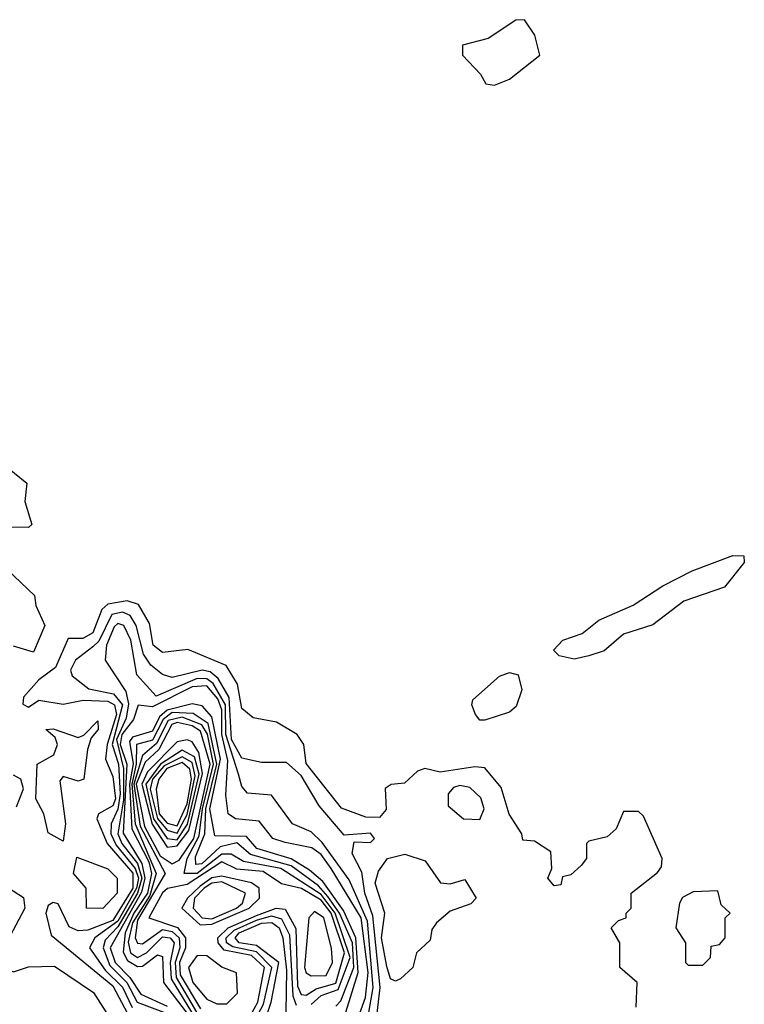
# Model space of a CAD drawing. Extents: x 2889633 to 3052318, y 540750 to 918690.
# Tile 598 of 656: x 2990177 to 2991638, y 829521 to 831506. Entities that reach past the tile are written whole.
import ezdxf

# ---------------------------------------------------------------- set-up
doc = ezdxf.new("R2010")
doc.units = 0

msp = doc.modelspace()

# ---------------------------------------------------------------- linework, layer by layer
at = {"layer": '0CON02XD'}
for points in [[(2991135, 831374), (2991165, 831386.2), (2991226.2, 831435), (2991216, 831475), (2991195, 831506.2), (2991177.5, 831505), (2991121.7, 831468.3), (2991070, 831455), (2991070, 831435), (2991106.4, 831396.4), (2991117, 831377), (2991135, 831374)], [(2990142.3, 830612.3), (2990191.7, 830571.7), (2990187.5, 830535), (2990201.7, 830488.3), (2990195, 830482.5), (2990155, 830483.3)], [(2990123.6, 830423.6), (2990207.5, 830345), (2990210, 830325), (2990228, 830285), (2990205, 830231.2)], [(2991295, 830216.7), (2991265, 830223.3), (2991253.3, 830235), (2991272.5, 830255), (2991311.2, 830268.8), (2991345, 830295.7), (2991414.4, 830325.6), (2991473.8, 830365), (2991533.3, 830395), (2991615, 830425.8), (2991637.5, 830425), (2991638.3, 830411.7), (2991598.3, 830361.7), (2991516.4, 830333.6), (2991453.6, 830286.4), (2991395, 830267.5), (2991356.1, 830233.9), (2991325, 830223.3), (2991295, 830216.7)], [(2991420, 829515), (2991422.5, 829565), (2991387.5, 829595), (2991387.5, 829645), (2991370, 829675), (2991385, 829690), (2991400, 829695), (2991400, 829705), (2991410, 829715), (2991410, 829745), (2991463, 829787), (2991471.7, 829798.3), (2991472.5, 829815), (2991435, 829900), (2991425, 829910), (2991395, 829910), (2991380, 829875), (2991361.7, 829858.3), (2991325, 829850), (2991320, 829845), (2991320, 829815), (2991309.3, 829800.7), (2991288.3, 829781.7), (2991271.7, 829778.3), (2991268.3, 829761.7), (2991255, 829760), (2991242.5, 829775), (2991250, 829795), (2991248.3, 829828.3), (2991215, 829850), (2991191.7, 829851.7), (2991190, 829865), (2991164.1, 829904.1), (2991148.3, 829958.3), (2991115, 829997.5), (2991095, 830000), (2991025, 829988.8), (2990993.9, 829996.1), (2990979.3, 829990.7), (2990953.3, 829966.7), (2990926.1, 829963.9), (2990914.2, 829955.8), (2990916.2, 829913.8), (2990902.5, 829897.5), (2990875, 829898.1), (2990826.4, 829916.4), (2990755, 830006.7), (2990750, 830045), (2990736.7, 830065), (2990695, 830090), (2990648.3, 830098.3), (2990625, 830117.5), (2990616.4, 830166.4), (2990594, 830204), (2990516.4, 830236.4), (2990465, 830230), (2990446.7, 830245), (2990438.8, 830288.8), (2990417, 830327), (2990394.3, 830334.3), (2990355, 830328), (2990343.2, 830316.8), (2990325, 830270), (2990305, 830258.8), (2990275, 830258.8), (2990249.8, 830200.2), (2990216, 830175), (2990185, 830140), (2990183.9, 830126.1), (2990195, 830120), (2990216.1, 830133.9), (2990265, 830126), (2990305.7, 830134.3), (2990355, 830132.3), (2990368.5, 830125), (2990372.4, 830105), (2990353.5, 830045), (2990350.6, 830015), (2990365, 829980), (2990370.3, 829935), (2990365, 829921.4), (2990336.2, 829905), (2990333.1, 829895), (2990353.5, 829845), (2990405.5, 829785.5), (2990405.2, 829755)], [(2990894.5, 829474.5), (2990903.9, 829555), (2990889.1, 829699.1), (2990873.5, 829745), (2990867.1, 829787.1), (2990847.5, 829825), (2990851.7, 829848.3), (2990885, 829847.5), (2990892.5, 829855), (2990885, 829866), (2990831.7, 829861.7), (2990780.9, 829920.9), (2990745, 829982), (2990715, 830008.8), (2990665, 830008.8), (2990625, 830017.1), (2990604.7, 830055), (2990599.6, 830139.6), (2990577.6, 830177.6), (2990561.1, 830191.1), (2990545, 830194.6), (2990485, 830180), (2990465, 830186.2), (2990442, 830205), (2990427.2, 830227.2), (2990412.5, 830285), (2990400, 830305), (2990385, 830311.5), (2990363.3, 830306.7), (2990337.1, 830252.9), (2990325, 830241.9), (2990290, 830215), (2990280, 830195), (2990283.1, 830183.1), (2990317, 830157), (2990366.7, 830146.7), (2990384.6, 830125), (2990363.8, 830045), (2990376.7, 830005), (2990380.2, 829945), (2990375.5, 829914.5), (2990361.5, 829885), (2990361.2, 829865), (2990371.8, 829841.8), (2990410.5, 829795), (2990416.9, 829775), (2990413.2, 829755), (2990375, 829688.4), (2990328.6, 829655), (2990318, 829635), (2990349.6, 829589.6), (2990385, 829555.6), (2990404.2, 829514.2)], [(2990865.8, 829415), (2990890.3, 829555), (2990878.4, 829688.4), (2990842, 829772), (2990787.5, 829847.5), (2990765, 829868.8), (2990727.5, 829885), (2990685, 829942.5), (2990637, 829947), (2990625, 829960), (2990618.8, 829985), (2990592.8, 830065), (2990592.2, 830125), (2990567.8, 830167.8), (2990555, 830177.5), (2990535, 830178.2), (2990452.5, 830142.5), (2990413.8, 830185), (2990401.8, 830255), (2990387.5, 830285), (2990375, 830288.6), (2990368, 830282), (2990352.5, 830245), (2990350, 830215), (2990391.5, 830151.5), (2990396.7, 830126.7), (2990392, 830098), (2990372.9, 830055), (2990386.5, 829996.5), (2990386.8, 829933.2), (2990375.3, 829865), (2990383.3, 829845), (2990415, 829804.6), (2990423.8, 829775), (2990415.2, 829745), (2990375, 829677.4), (2990349.4, 829650.6), (2990345.4, 829635), (2990359, 829599), (2990393.2, 829565), (2990414.5, 829525), (2990475, 829502.3)], [(2990205, 830231.2), (2990165, 830242.9)], [(2991115, 830094), (2991105, 830094), (2991096.2, 830105), (2991088.8, 830125), (2991091.2, 830135), (2991145, 830182.5), (2991165, 830190), (2991182.5, 830185), (2991190, 830155), (2991178.3, 830121.7), (2991165, 830110), (2991115, 830094)], [(2990837.8, 829432.2), (2990874.7, 829535), (2990879.7, 829585), (2990865.6, 829695.6), (2990805.5, 829795), (2990785, 829822.9), (2990766.2, 829836.2), (2990712.7, 829847.3), (2990688, 829855), (2990660, 829890), (2990612.5, 829895), (2990598, 829905), (2990592.9, 829942.9), (2990597.3, 830012.7), (2990584.8, 830065), (2990584.7, 830115), (2990576.7, 830136.7), (2990555, 830162.9), (2990525, 830161.3), (2990445, 830120.9), (2990416.2, 830123.8), (2990407.1, 830095), (2990383.5, 830065), (2990380.2, 830045), (2990393.4, 830005), (2990385.7, 829865.7), (2990423.5, 829805), (2990430, 829775), (2990422.9, 829747.1), (2990360, 829635), (2990369.6, 829605), (2990399.6, 829575), (2990421.4, 829541.4), (2990475, 829516.9)], [(2990834.7, 829505.3), (2990859.5, 829585), (2990855.2, 829655.2), (2990830.1, 829710.1), (2990788.3, 829768.3), (2990761.4, 829791.4), (2990725, 829814), (2990655.8, 829835), (2990635, 829859.1), (2990570.9, 829860.9), (2990560.7, 829915), (2990582.1, 830015), (2990565, 830100.8), (2990545, 830122.5), (2990525, 830126.7), (2990475, 830114.2), (2990459.5, 830100.5), (2990445, 830071.5), (2990405, 830059.6), (2990399.1, 830050.9), (2990406.1, 830006.1), (2990398.8, 829965), (2990403.3, 829875), (2990438, 829808), (2990443.4, 829785), (2990434.8, 829745), (2990407.7, 829705), (2990390, 829665), (2990385.8, 829625.8), (2990395, 829609.1), (2990415, 829597.3), (2990425, 829598.1), (2990455, 829620.8), (2990465, 829617.5), (2990467.5, 829565), (2990513.2, 829505)], [(2990815, 829517.5), (2990825, 829528), (2990850.8, 829595), (2990848.3, 829645), (2990822.4, 829705), (2990798.6, 829738.6), (2990779.9, 829759.9), (2990725, 829800.4), (2990642.9, 829822.9), (2990615, 829846.4), (2990581.5, 829838.5), (2990544.4, 829804.4), (2990532.8, 829802.8), (2990531.7, 829818.3), (2990550.9, 829865), (2990552.5, 829915), (2990574.8, 830005), (2990557.2, 830087.2), (2990527.1, 830107.1), (2990485, 830109), (2990466.8, 830095), (2990445, 830053.8), (2990413.1, 830045), (2990412.3, 830005), (2990403.2, 829965), (2990410.2, 829885), (2990452.4, 829785), (2990439.8, 829740.2), (2990404.8, 829685), (2990396, 829646), (2990400.9, 829625), (2990415, 829615.6), (2990433.1, 829625), (2990465, 829656.9), (2990480.8, 829655), (2990488.7, 829645), (2990480.8, 829605), (2990482.6, 829572.6), (2990523.7, 829505)], [(2990628.9, 829808.9), (2990603.6, 829823.6), (2990585, 829823.8), (2990535, 829784.7), (2990508.8, 829785), (2990515.3, 829815), (2990539.1, 829860.9), (2990545.8, 829915), (2990568.4, 830005), (2990555.8, 830065.8), (2990544.4, 830084.4), (2990505, 830099.7), (2990476.8, 830093.2), (2990453.5, 830046.5), (2990425, 830022.9), (2990407.7, 829965), (2990420.1, 829880.1), (2990470.8, 829785), (2990415, 829690.6), (2990410, 829655), (2990415, 829644), (2990425, 829642.9), (2990465, 829671.8), (2990485, 829667.8), (2990498.7, 829655), (2990500.3, 829635), (2990490.7, 829605), (2990492.8, 829575), (2990534.2, 829505)], [(2990265, 829850), (2990235, 829866.7), (2990226.2, 829905), (2990210, 829935), (2990212.5, 830005), (2990246, 830024), (2990253.3, 830045), (2990248.8, 830058.8), (2990230, 830075), (2990245, 830076.7), (2990295, 830058.8), (2990306.7, 830063.3), (2990335, 830092.5), (2990335.6, 830075), (2990321.7, 830058.3), (2990313.8, 830035), (2990306.7, 829975), (2990295, 829971.2), (2990265, 829980), (2990258.3, 829971.7), (2990270, 829885), (2990265, 829850)], [(2990485, 829804.5), (2990498.7, 829811.3), (2990528.5, 829855), (2990561.7, 830005), (2990541.6, 830071.6), (2990525, 830082.4), (2990495, 830089.1), (2990483.8, 830085), (2990457.6, 830035), (2990430.5, 830009.5), (2990412.3, 829965), (2990429.3, 829879.3), (2990460.3, 829820.3), (2990485, 829804.5)], [(2990475, 829837.9), (2990495, 829840.7), (2990518.4, 829871.6), (2990546.2, 829986.2), (2990538.5, 830028.5), (2990525, 830050), (2990515, 830054.4), (2990495, 830050), (2990435, 829989.7), (2990423.6, 829965), (2990444.3, 829884.3), (2990475, 829837.9)], [(2990495, 829852.9), (2990515.6, 829884.4), (2990539.1, 829985), (2990530, 830020), (2990505, 830033.2), (2990461.1, 830005), (2990431.5, 829965), (2990446.9, 829895), (2990475, 829855.5), (2990495, 829852.9)], [(2990495, 829866.1), (2990515, 829903.5), (2990531.4, 829981.4), (2990525, 830008.2), (2990505, 830020), (2990468.4, 830001.6), (2990445.3, 829975), (2990440.5, 829955), (2990455, 829895.4), (2990475, 829872.3), (2990495, 829866.1)], [(2990495, 829880.8), (2990514.8, 829925), (2990523.5, 829975), (2990520.3, 829995), (2990505, 830008.6), (2990473.8, 829996.2), (2990457.6, 829975), (2990452.7, 829955), (2990458.8, 829905), (2990475, 829885.9), (2990495, 829880.8)], [(2990171.1, 829918.9), (2990185.3, 829955.3), (2990180, 829975), (2990165, 829982.7)], [(2991105, 829893.8), (2991113.8, 829915), (2991107.3, 829937.3), (2991085, 829958), (2991065, 829962), (2991052.1, 829957.9), (2991041.2, 829945), (2991041.2, 829921.2), (2991072.5, 829895), (2991105, 829893.8)], [(2990935, 829567.5), (2990925, 829572.5), (2990917.3, 829597.3), (2990907.1, 829655), (2990913.8, 829705), (2990894.4, 829765), (2990900.9, 829789.1), (2990918.8, 829815), (2990953.9, 829823.9), (2990995, 829810), (2991026.1, 829766.1), (2991045, 829763.8), (2991075, 829772.5), (2991097.5, 829735), (2991086.7, 829723.3), (2991045, 829708.8), (2991017.5, 829685), (2991008.3, 829671.7), (2991005, 829650), (2990977.5, 829625), (2990970, 829595), (2990945, 829572.5), (2990935, 829567.5)], [(2990345, 829714.4), (2990312, 829715), (2990311.2, 829755), (2990286.2, 829785), (2990292.5, 829817.5), (2990355, 829793.8), (2990373.8, 829775), (2990374, 829745), (2990345, 829714.4)], [(2990635.3, 829485), (2990657.8, 829525), (2990671.2, 829595), (2990645, 829619.1), (2990589.9, 829629.9), (2990577.3, 829645), (2990577.1, 829655), (2990597.5, 829675), (2990655, 829700), (2990694.5, 829714.5), (2990712.6, 829712.6), (2990734, 829674), (2990737.7, 829557.7), (2990745, 829540.8), (2990755, 829539.4), (2990775, 829552.1), (2990815, 829563.8), (2990832.2, 829625), (2990805.2, 829705), (2990785, 829730.8), (2990745.8, 829754.2), (2990705, 829763.8), (2990668.5, 829788.5), (2990615, 829793.3), (2990585, 829807.9), (2990515, 829762.2), (2990475.6, 829754.4), (2990465, 829745.8), (2990437.5, 829695), (2990495.8, 829675.8), (2990511.6, 829655), (2990511.4, 829635), (2990499.8, 829605), (2990500.7, 829580.7), (2990541.7, 829511.7)], [(2990765, 829520.6), (2990785, 829538.5), (2990819.5, 829550.5), (2990843.6, 829615), (2990813.2, 829705), (2990785, 829742.4), (2990704, 829795), (2990628.9, 829808.9)], [(2990541.5, 829681.5), (2990565, 829682.2), (2990640, 829715), (2990660.6, 829735), (2990660, 829755), (2990645, 829766.2), (2990585, 829779.4), (2990565, 829775.8), (2990541, 829759), (2990515.4, 829735), (2990504.3, 829715), (2990541.5, 829681.5)], [(2990565, 829693.6), (2990614.3, 829715), (2990626.9, 829725), (2990632.5, 829745), (2990585, 829767.6), (2990565, 829765.3), (2990549.2, 829755), (2990530, 829735), (2990526.9, 829715), (2990545, 829695.4), (2990565, 829693.6)], [(2989945, 829497.1), (2989965, 829530), (2989990, 829525), (2989985, 829540), (2989965, 829540), (2989945, 829556.7), (2989934.3, 829595), (2989937.7, 829612.3), (2989945, 829626.2), (2989965, 829638.8), (2990008.3, 829641.7), (2990075, 829663.3), (2990108, 829692), (2990136.7, 829745), (2990155, 829756), (2990185, 829736.2), (2990187.5, 829715), (2990140, 829625), (2990143.3, 829595), (2990165, 829586.2), (2990195, 829596.2), (2990247.9, 829597.9), (2990326, 829545), (2990368.5, 829478.5)], [(2990405.2, 829755), (2990365, 829690), (2990315, 829670.5), (2990295, 829669.4), (2990277, 829677), (2990255, 829723.8), (2990245, 829726.2), (2990235, 829720), (2990230, 829705), (2990240.6, 829660.6), (2990365, 829558.5), (2990395, 829502.5)], [(2991555, 829600), (2991570, 829615), (2991571.7, 829638.3), (2991588.3, 829641.7), (2991600, 829655), (2991600, 829695), (2991610, 829705), (2991591.7, 829721.7), (2991585, 829750), (2991535, 829747.5), (2991513.6, 829736.4), (2991507.5, 829725), (2991500, 829675), (2991520, 829645), (2991520, 829605), (2991525, 829600), (2991555, 829600)], [(2990765, 829578.5), (2990795, 829579.2), (2990807.9, 829605), (2990806, 829634), (2990790.4, 829695), (2990771.7, 829708.3), (2990760.5, 829695), (2990751.7, 829595), (2990755, 829584.4), (2990765, 829578.5)], [(2990647.9, 829482.1), (2990668.8, 829521.2), (2990685.9, 829595), (2990655, 829626.6), (2990606.8, 829636.8), (2990594.6, 829645), (2990593.8, 829655), (2990609.5, 829670.5), (2990655, 829690.9), (2990685, 829699.1), (2990705, 829693.3), (2990721.3, 829661.3), (2990727.8, 829537.8), (2990735, 829519.2)], [(2990650.7, 829425), (2990684.6, 829525), (2990700, 829605), (2990655, 829639.6), (2990620, 829645), (2990611.5, 829655), (2990620, 829665), (2990665, 829684.7), (2990685.8, 829685.8), (2990700.5, 829675), (2990708.2, 829655), (2990715, 829590), (2990714.3, 829505)], [(2990575, 829521.9), (2990595, 829522), (2990616.5, 829543.5), (2990614.3, 829584.3), (2990585, 829595.5), (2990555, 829618.9), (2990535, 829619.5), (2990517.8, 829595), (2990526.5, 829565), (2990555, 829531.5), (2990575, 829521.9)]]:
    msp.add_lwpolyline(points, dxfattribs=at)

doc.saveas('drawing.dxf')
